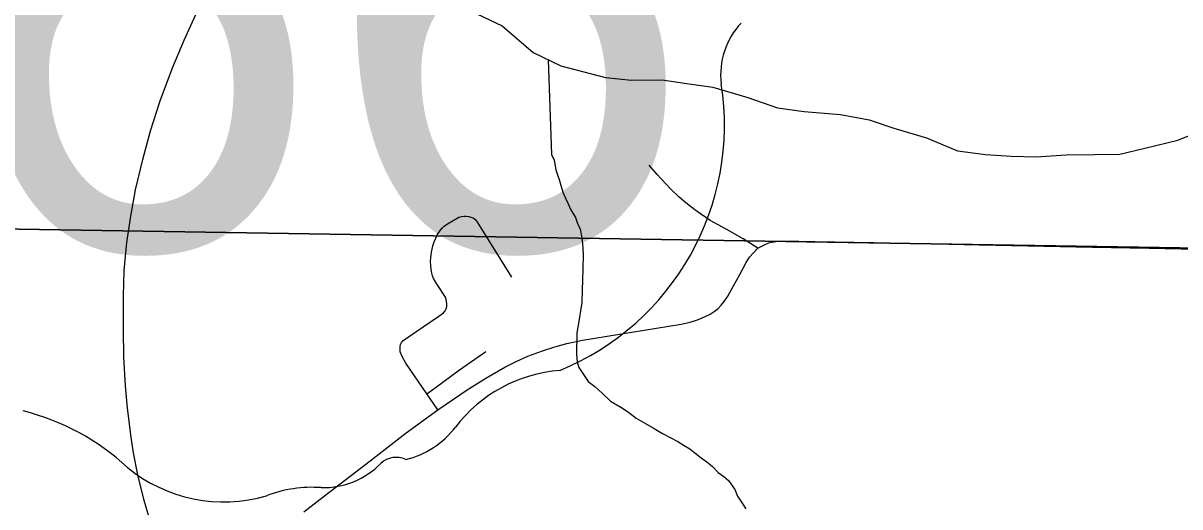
# Model space of a CAD drawing. Extents: x 2.4 to 73.1, y 4.5 to 25.6.
# Drawn here: x 35.7707 to 35.9991, y 22.0105 to 22.1062 of the extents above; entities that cross this region are included whole.
import ezdxf

# ---------------------------------------------------------------- set-up
doc = ezdxf.new("R2010")
doc.units = 0
for name, color, linetype in [('GM_X_City_Street', 7, 'Continuous'), ('GM_X_County_Road', 7, 'Continuous'), ('GM_X_Major_River', 7, 'Continuous'), ('GM_X_Minor_River', 7, 'Continuous'), ('GM_X_Section', 7, 'Continuous'), ('GM_X_State_Route', 7, 'Continuous'), ('GM_X_State_Shield', 7, 'Continuous')]:
    doc.layers.add(name, color=color, linetype=linetype)

msp = doc.modelspace()

# ---------------------------------------------------------------- linework, layer by layer
at = {"layer": 'GM_X_City_Street'}
for points in [[(35.91580097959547, 22.061692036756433), (35.912902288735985, 22.063546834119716), (35.909509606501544, 22.065423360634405), (35.90635926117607, 22.067166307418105), (35.904628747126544, 22.06833448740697), (35.9033176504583, 22.06924790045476), (35.90153432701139, 22.070667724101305), (35.90022633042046, 22.071795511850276), (35.89859834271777, 22.0733800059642), (35.897597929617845, 22.07439594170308), (35.89588296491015, 22.076281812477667), (35.8943202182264, 22.07812728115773)], [(35.85042043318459, 22.032888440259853), (35.846238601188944, 22.038965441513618), (35.84554267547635, 22.04023303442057), (35.845300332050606, 22.040717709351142), (35.845154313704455, 22.041202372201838), (35.845101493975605, 22.04181752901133), (35.84513877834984, 22.04222141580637), (35.84521646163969, 22.042622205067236), (35.845378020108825, 22.042998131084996), (35.84570112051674, 22.043402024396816), (35.84967168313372, 22.04613914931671), (35.85277542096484, 22.04823007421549), (35.853701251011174, 22.04891667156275), (35.85399641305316, 22.049292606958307), (35.85418593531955, 22.04969338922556), (35.85431952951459, 22.05017806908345), (35.85434437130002, 22.050687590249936), (35.854291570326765, 22.051144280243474), (35.85421078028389, 22.05160098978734), (35.85407717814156, 22.052004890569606), (35.852402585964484, 22.054474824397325), (35.85173462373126, 22.055683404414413), (35.85154200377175, 22.056220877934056), (35.85138045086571, 22.0567645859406), (35.85123752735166, 22.057528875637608), (35.85117228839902, 22.05828694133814), (35.85114122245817, 22.059066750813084), (35.85118472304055, 22.05984347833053), (35.85121578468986, 22.060331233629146), (35.85129655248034, 22.06089358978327), (35.851414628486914, 22.061477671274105), (35.851597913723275, 22.062142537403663), (35.85185889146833, 22.062968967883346), (35.85213850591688, 22.06365557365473), (35.852461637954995, 22.06429868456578), (35.852762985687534, 22.06480511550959), (35.85304571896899, 22.06519347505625), (35.853427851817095, 22.065650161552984), (35.853831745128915, 22.06602298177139), (35.854453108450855, 22.066498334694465), (35.85670869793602, 22.067787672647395), (35.857255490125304, 22.06794922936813), (35.85775880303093, 22.068011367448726), (35.8581595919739, 22.068011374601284), (35.85866290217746, 22.06795235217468), (35.85908854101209, 22.06783117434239), (35.85955145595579, 22.06765098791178), (35.85985282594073, 22.06740865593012), (35.86027534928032, 22.066945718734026), (35.86714149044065, 22.055935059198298)], [(35.85042043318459, 22.032888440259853), (35.85229696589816, 22.034270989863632), (35.856851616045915, 22.0376357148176), (35.862064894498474, 22.04127070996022)], [(35.85258589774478, 22.029738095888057), (35.85100761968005, 22.032034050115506), (35.85042043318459, 22.032888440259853)]]:
    msp.add_lwpolyline(points, dxfattribs=at)
at = {"layer": 'GM_X_County_Road'}
for points in [[(35.85258589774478, 22.029738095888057), (35.858358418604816, 22.033649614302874), (35.862018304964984, 22.035973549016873), (35.86582109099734, 22.038120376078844), (35.868051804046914, 22.03926058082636), (35.87033532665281, 22.040295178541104), (35.87326820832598, 22.041410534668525), (35.87565737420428, 22.04215926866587), (35.87807759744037, 22.042808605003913), (35.88112852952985, 22.043489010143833), (35.900599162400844, 22.046679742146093), (35.902385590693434, 22.047071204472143), (35.9038396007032, 22.047515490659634), (35.90522836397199, 22.04808093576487), (35.90635304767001, 22.0486246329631), (35.90711732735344, 22.0491465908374), (35.90791578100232, 22.049774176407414), (35.90854337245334, 22.050401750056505), (35.909099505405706, 22.05113186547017), (35.909826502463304, 22.05217577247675), (35.91093564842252, 22.054244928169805), (35.91153217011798, 22.05526707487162), (35.91226538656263, 22.05662787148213), (35.91346462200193, 22.05882131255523), (35.9141263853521, 22.059893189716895), (35.91580097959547, 22.061692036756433)], [(35.91580097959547, 22.061692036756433), (35.91705613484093, 22.062350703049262), (35.91796956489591, 22.062707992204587), (35.91850704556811, 22.062853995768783), (35.91931791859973, 22.06300934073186), (35.92070980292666, 22.06315226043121), (35.92705086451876, 22.063031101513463), (35.93867980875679, 22.062813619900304), (35.95949570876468, 22.06234137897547), (35.98187123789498, 22.06185671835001), (35.993093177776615, 22.061657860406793), (36.00890705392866, 22.061378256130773), (36.010733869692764, 22.061328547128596)], [(35.82610311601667, 22.009531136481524), (35.82933424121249, 22.01205080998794), (35.83919538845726, 22.01965015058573), (35.846341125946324, 22.02515549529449), (35.85258589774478, 22.029738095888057)]]:
    msp.add_lwpolyline(points, dxfattribs=at)
at = {"layer": 'GM_X_Major_River'}
msp.add_lwpolyline([(35.86024122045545, 22.10803806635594), (35.865295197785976, 22.105628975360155), (35.871408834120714, 22.10034488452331), (35.876835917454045, 22.09773598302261), (35.88568250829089, 22.095419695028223), (35.89078762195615, 22.094908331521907), (35.896853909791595, 22.094941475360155), (35.90176300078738, 22.09424545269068), (35.906863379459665, 22.093543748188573), (35.913820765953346, 22.091465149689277), (35.91964178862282, 22.08941685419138), (35.92493061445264, 22.08871041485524), (35.93211906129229, 22.08814507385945), (35.93777625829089, 22.087049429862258), (35.94266072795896, 22.085404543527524), (35.94905561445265, 22.083531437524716), (35.95524027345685, 22.080902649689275), (35.96071849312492, 22.080191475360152), (35.96582739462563, 22.07987045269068), (35.97075258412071, 22.079743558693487), (35.976640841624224, 22.08016117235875), (35.982328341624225, 22.08020378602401), (35.98725826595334, 22.08026723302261), (35.99221944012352, 22.081468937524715), (35.998705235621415, 22.083009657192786), (36.003496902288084, 22.084975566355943)], dxfattribs=at)
at = {"layer": 'GM_X_Minor_River'}
msp.add_lwpolyline([(35.874326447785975, 22.098941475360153), (35.87499879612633, 22.080232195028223), (35.875534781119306, 22.079074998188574), (35.87585959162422, 22.07716496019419), (35.87621186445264, 22.07620473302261), (35.87656319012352, 22.075244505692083), (35.876904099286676, 22.073903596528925), (35.877251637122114, 22.072753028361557), (35.87778762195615, 22.071595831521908), (35.87832360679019, 22.07044052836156), (35.87885959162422, 22.069284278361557), (35.879763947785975, 22.06773692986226), (35.88011622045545, 22.066776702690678), (35.88064747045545, 22.065431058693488), (35.88097701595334, 22.06371041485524), (35.881133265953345, 22.062564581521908), (35.88126300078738, 22.06046988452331), (35.881180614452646, 22.05762045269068), (35.88111432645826, 22.055341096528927), (35.881058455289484, 22.053441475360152), (35.88098743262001, 22.050971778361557), (35.880748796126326, 22.049267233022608), (35.88052057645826, 22.047943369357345), (35.88028572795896, 22.04642916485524), (35.880051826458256, 22.044914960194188), (35.880013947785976, 22.04358541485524), (35.879969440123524, 22.042065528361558), (35.879931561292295, 22.04073598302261), (35.880076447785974, 22.039211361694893), (35.88042303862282, 22.038059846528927), (35.88224406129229, 22.03534583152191), (35.88354425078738, 22.03435908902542), (35.88502436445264, 22.032985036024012), (35.886687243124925, 22.031415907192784), (35.88874216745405, 22.030216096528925), (35.890232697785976, 22.029222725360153), (35.89171754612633, 22.028039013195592), (35.89358781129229, 22.027035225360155), (35.895268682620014, 22.02603617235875), (35.89694765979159, 22.025037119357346), (35.89844481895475, 22.024234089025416), (35.899940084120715, 22.023430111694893), (35.90124690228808, 22.022632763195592), (35.90236906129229, 22.02203049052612), (35.90329519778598, 22.02124261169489), (35.90459633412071, 22.02025492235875), (35.9057128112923, 22.019462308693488), (35.90682360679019, 22.01847935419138), (35.90792966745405, 22.017307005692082), (35.90904519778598, 22.016515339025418), (35.90997228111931, 22.01572746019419), (35.91125163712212, 22.013980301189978), (35.91178194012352, 22.01263371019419), (35.912692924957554, 22.01127670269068), (35.91341830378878, 22.01011477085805)], dxfattribs=at)
at = {"layer": 'GM_X_Section'}
for points in [[(35.55167648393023, 22.5754078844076), (36.05459775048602, 22.56751203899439), (36.040081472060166, 22.06110608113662), (35.54041604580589, 22.069124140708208)], [(35.54041604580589, 22.069124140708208), (36.040081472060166, 22.06110608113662), (36.02695532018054, 21.557707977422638), (35.52703017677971, 21.56952256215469)]]:
    msp.add_lwpolyline(points, close=True, dxfattribs=at)
at = {"layer": 'GM_X_State_Route'}
msp.add_lwpolyline([(35.7961188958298, 22.006461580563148), (35.794549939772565, 22.0118084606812), (35.79331652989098, 22.01683846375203), (35.79244350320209, 22.021184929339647), (35.79199611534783, 22.024307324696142), (35.791244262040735, 22.030055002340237), (35.790868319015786, 22.034451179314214), (35.790576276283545, 22.04013050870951), (35.79045511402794, 22.045576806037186), (35.790448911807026, 22.05224099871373), (35.790632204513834, 22.057258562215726), (35.79116659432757, 22.06280428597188), (35.79190291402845, 22.068017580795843), (35.79287846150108, 22.073187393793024), (35.79427653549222, 22.07922710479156), (35.795826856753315, 22.08490641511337), (35.79770962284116, 22.090809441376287), (35.80017335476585, 22.09733691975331), (35.80247552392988, 22.102811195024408), (35.80576257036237, 22.110078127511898), (35.80945350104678, 22.11764951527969), (35.81550875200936, 22.129850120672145), (35.81748453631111, 22.13382899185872)], dxfattribs=at)
at = {"layer": 'GM_X_State_Shield'}
for centre, radius, start, end in [((35.92330714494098, 22.096004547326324), 0.014879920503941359, 136.80649722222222, 186.92959444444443), ((35.85672596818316, 22.08601652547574), 0.05245371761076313, 292.3088861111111, 8.985838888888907), ((35.878842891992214, 22.008846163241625), 0.02872754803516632, 94.40312222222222, 142.57675), ((35.75905985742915, 21.983555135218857), 0.047382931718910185, 47.184155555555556, 75.83597222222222), ((35.842445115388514, 22.036436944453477), 0.016946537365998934, 282.8731916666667, 323.27711111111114), ((35.81030727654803, 22.0415798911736), 0.030067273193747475, 230.70037222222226, 286.29183611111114), ((35.829876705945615, 22.030340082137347), 0.016019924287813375, 268.7770194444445, 315.54927222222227), ((35.844368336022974, 22.0158039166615), 0.004510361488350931, 65.75173055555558, 132.64842222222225), ((35.827680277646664, 21.989687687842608), 0.024705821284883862, 85.69512222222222, 111.20994722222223)]:
    msp.add_arc(centre, radius, start, end, dxfattribs=at)

# ---------------------------------------------------------------- texts
msp.add_text('66', height=0.09887715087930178, dxfattribs=at).set_placement((35.756313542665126, 22.061567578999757))

doc.saveas('drawing.dxf')
